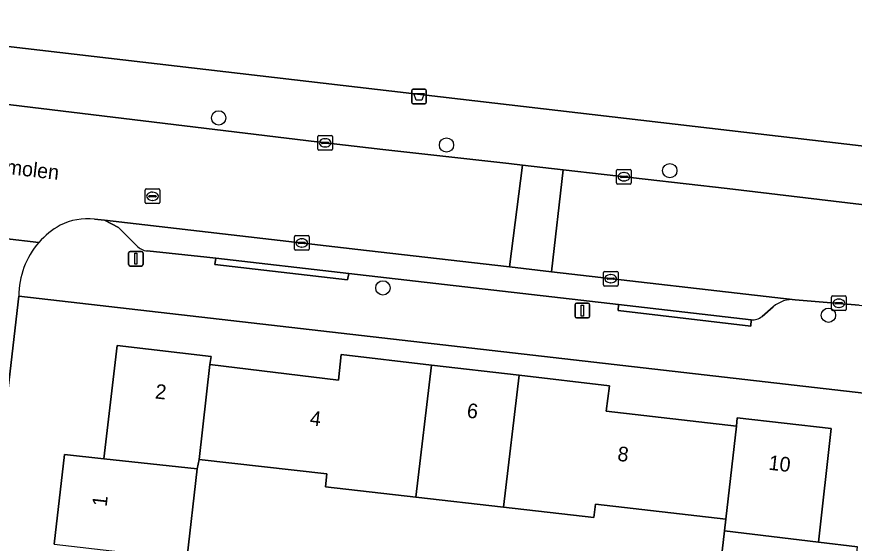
# Model space of a CAD drawing. Extents: x 161241 to 161758, y 384138 to 384885.
# Drawn here: x 161399.9 to 161457.1, y 384629.6 to 384665.5 of the extents above; entities that cross this region are included whole.
import ezdxf

# ---------------------------------------------------------------- set-up
doc = ezdxf.new("R2010")
doc.units = 0
for name, color, linetype in [('IMGEO_Afvalbak', 7, 'Continuous'), ('IMGEO_Boom', 7, 'Continuous'), ('IMGEO_Erf', 7, 'Continuous'), ('IMGEO_Kolk', 7, 'Continuous'), ('IMGEO_Lichtmast', 7, 'Continuous'), ('IMGEO_Openbare_ruimte_label', 7, 'Continuous'), ('IMGEO_Pand', 7, 'Continuous'), ('IMGEO_Pand_nummerreeks', 7, 'Continuous'), ('IMGEO_Parkeervlak_open', 7, 'Continuous'), ('IMGEO_Rijbaan_lokaal_gesloten', 7, 'Continuous'), ('IMGEO_Rijbaan_lokaal_open', 7, 'Continuous'), ('IMGEO_Rioolput', 7, 'Continuous'), ('IMGEO_Voetpad_open', 7, 'Continuous')]:
    doc.layers.add(name, color=color, linetype=linetype)

msp = doc.modelspace()

# ---------------------------------------------------------------- linework, layer by layer
at = {"layer": 'IMGEO_Afvalbak'}
for p, q in [((161426.921, 384659.642), (161426.921, 384660.442)), ((161426.921, 384660.442), (161426.921, 384659.642)), ((161427.021, 384660.542), (161427.811, 384660.542)), ((161427.811, 384660.542), (161427.021, 384660.542)), ((161427.911, 384660.442), (161427.911, 384659.642)), ((161427.911, 384659.642), (161427.911, 384660.442)), ((161427.811, 384659.542), (161427.021, 384659.542)), ((161427.021, 384659.542), (161427.811, 384659.542))]:
    msp.add_line(p, q, dxfattribs=at)
msp.add_lwpolyline([(161427.064, 384660.256), (161427.768, 384660.256), (161427.619, 384659.786), (161427.213, 384659.786), (161427.064, 384660.256)], dxfattribs=at)
for centre, start, end in [((161427.021, 384660.442), 90, 180), ((161427.021, 384660.442), 90, 180), ((161427.811, 384660.442), 0, 90), ((161427.811, 384660.442), 360, 90), ((161427.021, 384659.642), 180, 270), ((161427.021, 384659.642), 180, 270), ((161427.811, 384659.642), 270, 0), ((161427.811, 384659.642), 270, 0)]:
    msp.add_arc(centre, 0.1, start, end, dxfattribs=at)
at = {"layer": 'IMGEO_Boom'}
for centre in [(161413.74, 384658.581), (161429.293, 384656.731), (161444.542, 384654.985), (161424.952, 384646.983), (161455.377, 384645.12)]:
    msp.add_circle(centre, 0.489, dxfattribs=at)
at = {"layer": 'IMGEO_Erf'}
for points in [[(161377.488, 384665.995), (161390.698, 384664.458), (161398.187, 384663.587), (161492.983, 384652.558), (161493.77, 384652.466), (161499.707, 384651.762), (161500, 384651.728), (161502.244, 384651.462), (161505.627, 384651.061), (161514.982, 384650.128), (161514.74, 384648.343), (161518.212, 384647.951), (161518.142, 384647.334), (161519.881, 384647.123), (161519.952, 384647.742), (161538.83, 384645.535)], [(161458.589, 384639.718), (161400.088, 384646.416), (161397.281, 384622.401), (161396.961, 384619.66), (161396.655, 384617.039), (161425.024, 384613.724), (161425.387, 384616.773), (161427.698, 384616.498), (161427.335, 384613.449), (161436.939, 384612.308), (161436.503, 384609.048), (161435.624, 384602.469), (161435.067, 384598.3), (161434.079, 384598.432), (161434.571, 384602.594), (161430.726, 384603.048), (161431.421, 384608.981), (161396.194, 384613.099), (161395.453, 384606.759), (161397.13, 384605.671), (161394.834, 384585.76), (161392.961, 384585.251), (161392.905, 384584.764)], [(161402.492, 384629.494), (161403.198, 384635.612), (161405.886, 384635.325), (161406.801, 384643.047), (161413.234, 384642.303), (161413.133, 384641.753), (161421.908, 384640.692), (161422.102, 384642.439), (161428.263, 384641.721), (161434.25, 384641.023), (161440.415, 384640.304), (161440.194, 384638.583), (161449.097, 384637.556), (161449.138, 384638.127), (161455.559, 384637.395), (161454.687, 384629.637), (161457.357, 384629.317)], [(161447.578, 384624.274), (161448.273, 384630.403), (161448.365, 384631.212), (161439.462, 384632.221), (161439.36, 384631.326), (161433.189, 384632.026), (161427.198, 384632.705), (161421.027, 384633.405), (161421.128, 384634.299), (161412.4, 384635.289), (161412.261, 384634.649), (161411.558, 384628.452)]]:
    msp.add_lwpolyline(points, dxfattribs=at)
at = {"layer": 'IMGEO_Kolk'}
for p, q in [((161420.506, 384656.453), (161420.506, 384657.305)), ((161420.581, 384657.379), (161421.433, 384657.379)), ((161420.765, 384656.873), (161420.765, 384656.885)), ((161421.203, 384656.836), (161420.805, 384656.836)), ((161420.808, 384656.922), (161421.206, 384656.922)), ((161420.994, 384657.159), (161421.019, 384657.159)), ((161421.249, 384656.885), (161421.249, 384656.873)), ((161421.507, 384657.305), (161421.507, 384656.453)), ((161421.433, 384656.379), (161420.581, 384656.379)), ((161421.017, 384656.599), (161420.992, 384656.599)), ((161440.911, 384654.141), (161440.911, 384654.993)), ((161440.986, 384655.067), (161441.838, 384655.067)), ((161441.17, 384654.561), (161441.17, 384654.573)), ((161441.213, 384654.61), (161441.611, 384654.61)), ((161441.399, 384654.847), (161441.424, 384654.847)), ((161441.654, 384654.573), (161441.654, 384654.561)), ((161441.912, 384654.993), (161441.912, 384654.141)), ((161441.838, 384654.067), (161440.986, 384654.067)), ((161441.608, 384654.524), (161441.21, 384654.524)), ((161441.422, 384654.287), (161441.397, 384654.287)), ((161418.985, 384650.551), (161419.837, 384650.551)), ((161418.91, 384649.625), (161418.91, 384650.477)), ((161419.169, 384650.045), (161419.169, 384650.057)), ((161419.607, 384650.008), (161419.209, 384650.008)), ((161419.212, 384650.094), (161419.61, 384650.094)), ((161419.398, 384650.331), (161419.423, 384650.331)), ((161419.653, 384650.057), (161419.653, 384650.045)), ((161419.911, 384650.477), (161419.911, 384649.625)), ((161419.837, 384649.551), (161418.985, 384649.551)), ((161419.421, 384649.771), (161419.396, 384649.771)), ((161440.006, 384647.186), (161440.006, 384648.038)), ((161440.081, 384648.112), (161440.933, 384648.112)), ((161440.494, 384647.892), (161440.519, 384647.892)), ((161441.007, 384648.038), (161441.007, 384647.186)), ((161440.933, 384647.112), (161440.081, 384647.112)), ((161440.265, 384647.606), (161440.265, 384647.618)), ((161440.703, 384647.569), (161440.305, 384647.569)), ((161440.308, 384647.655), (161440.706, 384647.655)), ((161440.517, 384647.332), (161440.492, 384647.332)), ((161440.749, 384647.618), (161440.749, 384647.606)), ((161455.587, 384645.511), (161455.587, 384646.363)), ((161455.662, 384646.437), (161456.514, 384646.437)), ((161455.889, 384645.98), (161456.287, 384645.98)), ((161456.075, 384646.217), (161456.1, 384646.217)), ((161456.588, 384646.363), (161456.588, 384645.511)), ((161456.514, 384645.437), (161455.662, 384645.437)), ((161455.846, 384645.931), (161455.846, 384645.943)), ((161456.284, 384645.894), (161455.886, 384645.894)), ((161456.098, 384645.657), (161456.073, 384645.657)), ((161456.33, 384645.943), (161456.33, 384645.931))]:
    msp.add_line(p, q, dxfattribs=at)
for points in [[(161420.506, 384656.453), (161420.506, 384657.305)], [(161420.581, 384657.379), (161421.433, 384657.379)], [(161421.507, 384657.305), (161421.507, 384656.453)], [(161421.433, 384656.379), (161420.581, 384656.379)], [(161440.911, 384654.141), (161440.911, 384654.993)], [(161440.986, 384655.067), (161441.838, 384655.067)], [(161441.912, 384654.993), (161441.912, 384654.141)], [(161441.838, 384654.067), (161440.986, 384654.067)], [(161418.985, 384650.551), (161419.837, 384650.551)], [(161418.91, 384649.625), (161418.91, 384650.477)], [(161419.911, 384650.477), (161419.911, 384649.625)], [(161419.837, 384649.551), (161418.985, 384649.551)], [(161440.006, 384647.186), (161440.006, 384648.038)], [(161440.081, 384648.112), (161440.933, 384648.112)], [(161441.007, 384648.038), (161441.007, 384647.186)], [(161440.933, 384647.112), (161440.081, 384647.112)], [(161455.587, 384645.511), (161455.587, 384646.363)], [(161455.662, 384646.437), (161456.514, 384646.437)], [(161456.588, 384646.363), (161456.588, 384645.511)], [(161456.514, 384645.437), (161455.662, 384645.437)]]:
    msp.add_lwpolyline(points, dxfattribs=at)
for centre, radius, start, end in [((161420.583, 384657.303), 0.0765, 91.552, 178.448), ((161420.583, 384657.303), 0.0765, 91.552, 178.448), ((161420.805, 384656.882), 0.0403, 85.8775, 175.7526), ((161420.802, 384656.872), 0.0366, 178.938, 274.7102), ((161421.206, 384656.879), 0.043, 264.8664, 352.4533), ((161421.21, 384656.884), 0.0386, 1.7309, 96.639), ((161421.431, 384657.303), 0.0765, 1.552, 88.448), ((161421.431, 384657.303), 0.0765, 1.552, 88.448), ((161420.583, 384656.455), 0.0765, 181.552, 268.448), ((161420.583, 384656.455), 0.0765, 181.552, 268.448), ((161421.431, 384656.455), 0.0765, 271.552, 358.448), ((161421.431, 384656.455), 0.0765, 271.552, 358.448), ((161440.988, 384654.991), 0.0765, 91.552, 178.448), ((161440.988, 384654.991), 0.0765, 91.552, 178.448), ((161441.21, 384654.57), 0.0403, 85.8775, 175.7526), ((161441.207, 384654.56), 0.0366, 178.938, 274.7102), ((161441.611, 384654.567), 0.043, 264.8664, 352.4533), ((161441.615, 384654.572), 0.0386, 1.7309, 96.639), ((161441.836, 384654.991), 0.0765, 1.552, 88.448), ((161441.836, 384654.991), 0.0765, 1.552, 88.448), ((161440.988, 384654.143), 0.0765, 181.552, 268.448), ((161440.988, 384654.143), 0.0765, 181.552, 268.448), ((161441.836, 384654.143), 0.0765, 271.552, 358.448), ((161441.836, 384654.143), 0.0765, 271.552, 358.448), ((161418.987, 384650.475), 0.0765, 91.552, 178.448), ((161418.987, 384650.475), 0.0765, 91.552, 178.448), ((161419.835, 384650.475), 0.0765, 1.552, 88.448), ((161419.835, 384650.475), 0.0765, 1.552, 88.448), ((161419.209, 384650.054), 0.0403, 85.8775, 175.7526), ((161419.206, 384650.044), 0.0366, 178.938, 274.7102), ((161419.61, 384650.051), 0.043, 264.8664, 352.4533), ((161419.614, 384650.056), 0.0386, 1.7309, 96.639), ((161418.987, 384649.627), 0.0765, 181.552, 268.448), ((161418.987, 384649.627), 0.0765, 181.552, 268.448), ((161419.835, 384649.627), 0.0765, 271.552, 358.448), ((161419.835, 384649.627), 0.0765, 271.552, 358.448), ((161440.083, 384648.036), 0.0765, 91.552, 178.448), ((161440.083, 384648.036), 0.0765, 91.552, 178.448), ((161440.931, 384648.036), 0.0765, 1.552, 88.448), ((161440.931, 384648.036), 0.0765, 1.552, 88.448), ((161440.083, 384647.188), 0.0765, 181.552, 268.448), ((161440.083, 384647.188), 0.0765, 181.552, 268.448), ((161440.305, 384647.615), 0.0403, 85.8775, 175.7526), ((161440.302, 384647.605), 0.0366, 178.938, 274.7102), ((161440.706, 384647.612), 0.043, 264.8664, 352.4533), ((161440.71, 384647.617), 0.0386, 1.7309, 96.639), ((161440.931, 384647.188), 0.0765, 271.552, 358.448), ((161440.931, 384647.188), 0.0765, 271.552, 358.448), ((161455.664, 384646.361), 0.0765, 91.552, 178.448), ((161455.664, 384646.361), 0.0765, 91.552, 178.448), ((161455.886, 384645.94), 0.0403, 85.8775, 175.7526), ((161456.291, 384645.942), 0.0386, 1.7309, 96.639), ((161456.512, 384646.361), 0.0765, 1.552, 88.448), ((161456.512, 384646.361), 0.0765, 1.552, 88.448), ((161455.664, 384645.513), 0.0765, 181.552, 268.448), ((161455.664, 384645.513), 0.0765, 181.552, 268.448), ((161455.883, 384645.93), 0.0366, 178.938, 274.7102), ((161456.287, 384645.937), 0.043, 264.8664, 352.4533), ((161456.512, 384645.513), 0.0765, 271.552, 358.448), ((161456.512, 384645.513), 0.0765, 271.552, 358.448)]:
    msp.add_arc(centre, radius, start, end, dxfattribs=at)
for centre, major_axis, ratio, start_param, end_param in [((161420.993, 384656.879), (-0.387, 0.002), 0.722429, 4.712389, 7.853982), ((161421.018, 384656.879), (-0.39, 0.002), 0.717154, 1.570796, 4.712389), ((161441.398, 384654.567), (-0.387, 0.002), 0.722429, 4.712389, 7.853982), ((161441.423, 384654.567), (-0.39, 0.002), 0.717154, 1.570796, 4.712389), ((161419.397, 384650.051), (-0.387, 0.002), 0.722429, 4.712389, 7.853982), ((161419.422, 384650.051), (-0.39, 0.002), 0.717154, 1.570796, 4.712389), ((161440.493, 384647.612), (-0.387, 0.002), 0.722429, 4.712389, 7.853982), ((161440.518, 384647.612), (-0.39, 0.002), 0.717154, 1.570796, 4.712389), ((161456.074, 384645.937), (-0.387, 0.002), 0.722429, 4.712389, 7.853982), ((161456.099, 384645.937), (-0.39, 0.002), 0.717154, 1.570796, 4.712389)]:
    msp.add_ellipse(centre, major_axis=major_axis, ratio=ratio, start_param=start_param, end_param=end_param, dxfattribs=at)
at = {"layer": 'IMGEO_Lichtmast'}
for p, q in [((161407.684, 384649.472), (161408.474, 384649.472)), ((161408.474, 384649.472), (161407.684, 384649.472)), ((161407.584, 384648.572), (161407.584, 384649.372)), ((161407.584, 384649.372), (161407.584, 384648.572)), ((161408.574, 384649.372), (161408.574, 384648.572)), ((161408.574, 384648.572), (161408.574, 384649.372)), ((161408.474, 384648.472), (161407.684, 384648.472)), ((161407.684, 384648.472), (161408.474, 384648.472)), ((161438.075, 384645.042), (161438.075, 384645.842)), ((161438.075, 384645.842), (161438.075, 384645.042)), ((161438.175, 384645.942), (161438.965, 384645.942)), ((161438.965, 384645.942), (161438.175, 384645.942)), ((161439.065, 384645.842), (161439.065, 384645.042)), ((161439.065, 384645.042), (161439.065, 384645.842)), ((161438.965, 384644.942), (161438.175, 384644.942)), ((161438.175, 384644.942), (161438.965, 384644.942))]:
    msp.add_line(p, q, dxfattribs=at)
for points in [[(161408.004, 384649.347), (161408.154, 384649.347), (161408.154, 384648.597), (161408.004, 384648.597), (161408.004, 384649.347)], [(161438.495, 384645.817), (161438.645, 384645.817), (161438.645, 384645.067), (161438.495, 384645.067), (161438.495, 384645.817)]]:
    msp.add_lwpolyline(points, dxfattribs=at)
for centre, start, end in [((161407.684, 384649.372), 90, 180), ((161407.684, 384649.372), 90, 180), ((161408.474, 384649.372), 0, 90), ((161408.474, 384649.372), 360, 90), ((161407.684, 384648.572), 180, 270), ((161407.684, 384648.572), 180, 270), ((161408.474, 384648.572), 270, 0), ((161408.474, 384648.572), 270, 0), ((161438.175, 384645.842), 90, 180), ((161438.175, 384645.842), 90, 180), ((161438.965, 384645.842), 0, 90), ((161438.965, 384645.842), 360, 90), ((161438.175, 384645.042), 180, 270), ((161438.175, 384645.042), 180, 270), ((161438.965, 384645.042), 270, 0), ((161438.965, 384645.042), 270, 0)]:
    msp.add_arc(centre, 0.1, start, end, dxfattribs=at)
at = {"layer": 'IMGEO_Pand'}
for points in [[(161412.261, 384634.649), (161412.4, 384635.289), (161413.133, 384641.753), (161413.234, 384642.303), (161406.801, 384643.047), (161405.886, 384635.325)], [(161428.263, 384641.721), (161422.102, 384642.439), (161421.908, 384640.692), (161413.133, 384641.753), (161412.4, 384635.289), (161421.128, 384634.299), (161421.027, 384633.405), (161427.198, 384632.705)], [(161434.25, 384641.023), (161428.263, 384641.721), (161427.198, 384632.705), (161433.189, 384632.026)], [(161433.189, 384632.026), (161439.36, 384631.326), (161439.462, 384632.221), (161448.365, 384631.212), (161449.097, 384637.556), (161440.194, 384638.583), (161440.415, 384640.304), (161434.25, 384641.023)], [(161454.687, 384629.637), (161455.559, 384637.395), (161449.138, 384638.127), (161449.097, 384637.556), (161448.365, 384631.212), (161448.273, 384630.403)], [(161405.886, 384635.325), (161403.198, 384635.612), (161402.492, 384629.494), (161411.558, 384628.452), (161412.261, 384634.649)], [(161457.357, 384629.317), (161454.687, 384629.637), (161448.273, 384630.403), (161447.578, 384624.274), (161456.659, 384623.201)]]:
    msp.add_lwpolyline(points, close=True, dxfattribs=at)
at = {"layer": 'IMGEO_Parkeervlak_open'}
for points in [[(161453.111, 384646.178), (161436.47, 384648.091), (161433.589, 384648.422), (161423.823, 384649.546), (161405.947, 384651.602), (161406.894, 384651.094), (161408.143, 384649.846)], [(161408.858, 384649.506), (161412.937, 384649.088), (161413.539, 384649.019), (161422.614, 384647.975), (161441.038, 384645.855), (161450.102, 384644.812)], [(161450.838, 384645.038), (161451.598, 384645.695)]]:
    msp.add_lwpolyline(points, dxfattribs=at)
for centre, radius, start, end in [((161408.983, 384650.69), 1.19, 225.142, 263.9935), ((161452.925, 384644.151), 2.036, 84.7437, 130.6659), ((161450.212, 384645.765), 0.959, 263.404, 310.7358)]:
    msp.add_arc(centre, radius, start, end, dxfattribs=at)
at = {"layer": 'IMGEO_Rijbaan_lokaal_gesloten'}
for points in [[(161405.256, 384651.682), (161405.947, 384651.602), (161423.823, 384649.546), (161433.589, 384648.422), (161434.472, 384655.36), (161433.551, 384655.465), (161424.956, 384656.433), (161420.44, 384656.941), (161394.627, 384660.053)], [(161394.401, 384650.908), (161401.463, 384650.085)]]:
    msp.add_lwpolyline(points, dxfattribs=at)
for centre, radius, start, end in [((161404.807, 384647.485), 4.221, 83.8958, 116.6967), ((161405.601, 384646.449), 5.509, 119.2315, 138.6935)]:
    msp.add_arc(centre, radius, start, end, dxfattribs=at)
at = {"layer": 'IMGEO_Rijbaan_lokaal_open'}
for points in [[(161434.472, 384655.36), (161433.589, 384648.422), (161436.47, 384648.091), (161437.269, 384655.04)], [(161500, 384647.633), (161492.527, 384648.513), (161488.024, 384649.043), (161468.593, 384651.357), (161461.074, 384652.254), (161448.451, 384653.761), (161437.269, 384655.04), (161436.47, 384648.091), (161453.111, 384646.178), (161457.465, 384645.799), (161475.102, 384643.523), (161478.073, 384643.196), (161500, 384640.692), (161518.762, 384638.682), (161519.051, 384638.648), (161519.955, 384645.296), (161517.181, 384645.688), (161514.287, 384645.95), (161504.704, 384647.079), (161502.002, 384647.397)]]:
    msp.add_lwpolyline(points, close=True, dxfattribs=at)
for points in [[(161401.463, 384650.085), (161394.401, 384650.908)], [(161395.21, 384647.024), (161394.463, 384638.035), (161392.722, 384622.926), (161397.281, 384622.401), (161400.088, 384646.416)]]:
    msp.add_lwpolyline(points, dxfattribs=at)
msp.add_arc((161405.606, 384646.44), 5.518, 138.6598, 180.252, dxfattribs=at)
at = {"layer": 'IMGEO_Rioolput'}
for p, q in [((161408.716, 384652.808), (161408.716, 384653.66)), ((161408.791, 384653.734), (161409.643, 384653.734)), ((161409.204, 384653.514), (161409.229, 384653.514)), ((161409.717, 384653.66), (161409.717, 384652.808)), ((161408.975, 384653.228), (161408.975, 384653.24)), ((161409.413, 384653.191), (161409.015, 384653.191)), ((161409.018, 384653.277), (161409.416, 384653.277)), ((161409.227, 384652.954), (161409.202, 384652.954)), ((161409.459, 384653.24), (161409.459, 384653.228)), ((161409.643, 384652.734), (161408.791, 384652.734))]:
    msp.add_line(p, q, dxfattribs=at)
for points in [[(161408.716, 384652.808), (161408.716, 384653.66)], [(161408.791, 384653.734), (161409.643, 384653.734)], [(161409.717, 384653.66), (161409.717, 384652.808)], [(161409.643, 384652.734), (161408.791, 384652.734)]]:
    msp.add_lwpolyline(points, dxfattribs=at)
for centre, radius, start, end in [((161408.793, 384653.658), 0.0765, 91.552, 178.448), ((161408.793, 384653.658), 0.0765, 91.552, 178.448), ((161409.641, 384653.658), 0.0765, 1.552, 88.448), ((161409.641, 384653.658), 0.0765, 1.552, 88.448), ((161409.015, 384653.237), 0.0403, 85.8775, 175.7526), ((161409.012, 384653.227), 0.0366, 178.938, 274.7102), ((161409.416, 384653.234), 0.043, 264.8664, 352.4533), ((161409.42, 384653.239), 0.0386, 1.7309, 96.639), ((161408.793, 384652.81), 0.0765, 181.552, 268.448), ((161408.793, 384652.81), 0.0765, 181.552, 268.448), ((161409.641, 384652.81), 0.0765, 271.552, 358.448), ((161409.641, 384652.81), 0.0765, 271.552, 358.448)]:
    msp.add_arc(centre, radius, start, end, dxfattribs=at)
for centre, major_axis, ratio, start_param, end_param in [((161409.203, 384653.234), (-0.387, 0.002), 0.722429, 4.712389, 7.853982), ((161409.228, 384653.234), (-0.39, 0.002), 0.717154, 1.570796, 4.712389)]:
    msp.add_ellipse(centre, major_axis=major_axis, ratio=ratio, start_param=start_param, end_param=end_param, dxfattribs=at)
at = {"layer": 'IMGEO_Voetpad_open'}
for points in [[(161398.187, 384663.587), (161393.279, 384660.21), (161394.627, 384660.053), (161420.44, 384656.941), (161424.956, 384656.433), (161433.551, 384655.465), (161434.472, 384655.36), (161437.269, 384655.04), (161448.451, 384653.761), (161461.074, 384652.254), (161468.593, 384651.357), (161488.024, 384649.043), (161492.527, 384648.513), (161492.983, 384652.558)], [(161413.539, 384649.019), (161413.463, 384648.581), (161422.537, 384647.539), (161422.614, 384647.975)], [(161441.038, 384645.855), (161441.025, 384645.436), (161450.072, 384644.381), (161450.102, 384644.812)]]:
    msp.add_lwpolyline(points, close=True, dxfattribs=at)
for points in [[(161408.143, 384649.846), (161406.894, 384651.094), (161405.947, 384651.602), (161405.256, 384651.682)], [(161422.614, 384647.975), (161422.537, 384647.539), (161413.463, 384648.581), (161413.539, 384649.019), (161412.937, 384649.088), (161408.858, 384649.506)], [(161450.102, 384644.812), (161450.072, 384644.381), (161441.025, 384645.436), (161441.038, 384645.855), (161422.614, 384647.975)], [(161400.088, 384646.416), (161458.589, 384639.718), (161462.513, 384638.982)], [(161457.465, 384645.799), (161453.111, 384646.178)], [(161451.598, 384645.695), (161450.838, 384645.038)]]:
    msp.add_lwpolyline(points, dxfattribs=at)
for centre, radius, start, end in [((161404.807, 384647.485), 4.221, 83.8958, 116.6967), ((161405.601, 384646.449), 5.509, 119.2315, 138.6935), ((161405.606, 384646.44), 5.518, 138.6598, 180.252), ((161408.983, 384650.69), 1.19, 225.142, 263.9935), ((161452.925, 384644.151), 2.036, 84.7437, 130.6659), ((161450.212, 384645.765), 0.959, 263.404, 310.7358)]:
    msp.add_arc(centre, radius, start, end, dxfattribs=at)

# ---------------------------------------------------------------- texts
at = {"layer": 'IMGEO_Openbare_ruimte_label'}
msp.add_text('Rachelsmolen', height=1, rotation=353.4509, dxfattribs=at).set_placement((161394.361, 384655.317))
at = {"layer": 'IMGEO_Pand_nummerreeks'}
for s, rotation, p in [('2', 353.4028, (161409.364, 384639.448)), ('6', 353.349, (161430.647, 384638.14)), ('4', 353.1057, (161419.926, 384637.628)), ('8', 353.4222, (161440.931, 384635.196)), ('10', 353.4963, (161451.249, 384634.585)), ('1', 83.3638, (161406.083, 384632.025))]:
    msp.add_text(s, height=1, rotation=rotation, dxfattribs=at).set_placement(p)

doc.saveas('drawing.dxf')
